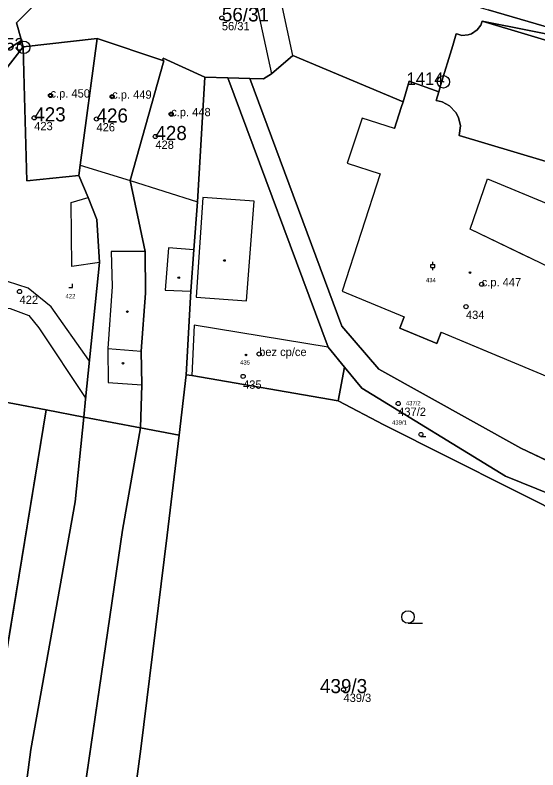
# Model space of a CAD drawing. Extents: x -878211 to -870363, y -1058464 to -1052522.
# Drawn here: x -874397.8 to -874334.8, y -1056320.4 to -1056229.4 of the extents above; entities that cross this region are included whole.
import ezdxf

# ---------------------------------------------------------------- set-up
doc = ezdxf.new("R2010")
doc.units = 0
for name, color, linetype in [('Vrstva 1', 7, 'Continuous'), ('Vrstva 13', 7, 'Continuous'), ('Vrstva 2', 7, 'Continuous'), ('Vrstva 3', 7, 'Continuous'), ('Vrstva 4', 7, 'Continuous'), ('Vrstva 5', 7, 'Continuous'), ('Vrstva 50', 7, 'Continuous'), ('Vrstva 51', 7, 'Continuous'), ('Vrstva 52', 7, 'Continuous'), ('Vrstva 8', 7, 'Continuous')]:
    doc.layers.add(name, color=color, linetype=linetype)

msp = doc.modelspace()

# ---------------------------------------------------------------- linework, layer by layer
at = {"layer": 'Vrstva 1'}
for p, q in [((-874397.04, -1056232.47), (-874397.62, -1056230.36)), ((-874323.86, -1056233.66), (-874341.49, -1056230.14)), ((-874396.82, -1056233.26), (-874397.04, -1056232.47)), ((-874387.93, -1056232.25), (-874396.82, -1056233.26)), ((-874379.99, -1056234.9), (-874387.93, -1056232.25)), ((-874372.15, -1056236.98), (-874374.91, -1056236.89)), ((-874369.51, -1056237.07), (-874372.15, -1056236.98)), ((-874360.03, -1056269.44), (-874372.15, -1056236.98)), ((-874367.83, -1056237.12), (-874369.51, -1056237.07)), ((-874346.3, -1056239.89), (-874345.4, -1056240.37)), ((-874344.32, -1056241.77), (-874344.1, -1056242.76)), ((-874358.07, -1056271.85), (-874360.03, -1056269.44)), ((-874358.86, -1056275.91), (-874358.07, -1056271.85)), ((-874378.04, -1056280.05), (-874377.18, -1056272.78)), ((-874382.69, -1056279.17), (-874382.54, -1056274)), ((-874401.74, -1056275.56), (-874394.05, -1056277.02)), ((-874389.52, -1056277.88), (-874389.3, -1056275.73)), ((-874394.05, -1056277.02), (-874408.81, -1056366.88)), ((-874394.05, -1056277.02), (-874389.52, -1056277.88)), ((-874390.55, -1056288.09), (-874389.52, -1056277.88)), ((-874389.52, -1056277.88), (-874382.69, -1056279.17)), ((-874384.87, -1056291.52), (-874382.69, -1056279.17)), ((-874382.69, -1056279.17), (-874378.04, -1056280.05)), ((-874379.48, -1056292.14), (-874378.04, -1056280.05)), ((-874336.8, -1056281.65), (-874327.88, -1056285.85)), ((-874396.34, -1056370.15), (-874384.87, -1056291.52))]:
    msp.add_line(p, q, dxfattribs=at)
for points in [[(-874381.63, -1056222.09), (-874375.91, -1056222.24), (-874372.52, -1056221.85), (-874370.64, -1056221.63), (-874366.12, -1056221.55), (-874362.98, -1056222.19), (-874358.07, -1056223.68), (-874350.94, -1056225.82), (-874344.13, -1056227.82), (-874340.76, -1056228.8), (-874333.99, -1056230.76), (-874323.86, -1056233.66)], [(-874397.62, -1056230.36), (-874391.85, -1056224.49), (-874386.23, -1056223.17), (-874381.63, -1056222.09)], [(-874341.49, -1056230.14), (-874341.64, -1056230.65), (-874342.08, -1056231.2), (-874342.76, -1056231.68), (-874343.17, -1056231.81), (-874343.92, -1056231.86), (-874344.4, -1056231.72), (-874344.61, -1056231.66), (-874345.03, -1056233.1), (-874346.48, -1056237.9), (-874346.72, -1056238.67)], [(-874313.12, -1056238.63), (-874341.49, -1056230.14)], [(-874397.04, -1056232.47), (-874401.38, -1056235.21), (-874408.34, -1056241.77)], [(-874387.93, -1056232.25), (-874389.98, -1056247.52), (-874390.11, -1056248.75)], [(-874401.74, -1056275.56), (-874404.75, -1056243.4), (-874396.82, -1056233.26)], [(-874390.11, -1056248.75), (-874396.41, -1056249.4), (-874396.7, -1056237.81), (-874396.82, -1056233.26)], [(-874346.72, -1056238.67), (-874350.27, -1056237.4), (-874351.01, -1056239.87), (-874364.33, -1056234.3), (-874366.87, -1056236.52), (-874367.83, -1056237.12)], [(-874382.54, -1056274), (-874382.6, -1056269.93), (-874382.09, -1056262.93), (-874382.14, -1056257.92), (-874383.94, -1056249.37), (-874379.87, -1056234.94), (-874379.99, -1056234.9)], [(-874374.91, -1056236.89), (-874379.97, -1056234.63), (-874379.99, -1056234.9)], [(-874377.18, -1056272.78), (-874376.63, -1056262.69), (-874376.24, -1056257.71), (-874375.79, -1056251.93), (-874374.91, -1056236.89)], [(-874369.51, -1056237.07), (-874358.4, -1056266.93), (-874353.92, -1056272.1), (-874336.8, -1056281.65)], [(-874346.72, -1056238.67), (-874347.04, -1056239.72), (-874346.3, -1056239.89)], [(-874345.4, -1056240.37), (-874344.64, -1056241.16), (-874344.32, -1056241.77)], [(-874344.1, -1056242.76), (-874344.24, -1056243.93), (-874320.55, -1056251.02), (-874320.9, -1056252.16), (-874308.78, -1056255.79)], [(-874389.3, -1056275.73), (-874387.64, -1056259.25), (-874387.97, -1056254.06), (-874388.99, -1056251.4), (-874390.11, -1056248.75)], [(-874358.07, -1056271.85), (-874356, -1056274.4), (-874338.65, -1056284.99), (-874314.1, -1056294.95)], [(-874377.18, -1056272.78), (-874376.49, -1056272.86), (-874358.86, -1056275.91)], [(-874358.86, -1056275.91), (-874353.34, -1056278.8), (-874330.12, -1056290.48), (-874327.72, -1056291.84)], [(-874402.03, -1056368.61), (-874398.91, -1056340.89), (-874395.91, -1056317.97), (-874390.55, -1056288.09)], [(-874382.15, -1056359.62), (-874388.04, -1056358.4), (-874382.65, -1056317.89), (-874379.48, -1056292.14)]]:
    msp.add_lwpolyline(points, dxfattribs=at)
at = {"layer": 'Vrstva 13'}
for points in [[(-874366.87, -1056236.52), (-874364.33, -1056234.3), (-874366.93, -1056222.11), (-874369.86, -1056222.77)], [(-874398.41, -1056264.78), (-874396.17, -1056265.62), (-874394.96, -1056267.12), (-874389.29, -1056275.65), (-874388.84, -1056271.15), (-874388.92, -1056271.04), (-874393.47, -1056264.59), (-874396.23, -1056262.35), (-874398.71, -1056261.55), (-874400.63, -1056261.7), (-874403.02, -1056261.89), (-874402.75, -1056264.73), (-874400.19, -1056264.76)]]:
    msp.add_lwpolyline(points, close=True, dxfattribs=at)
at = {"layer": 'Vrstva 3'}
for p, q in [((-874347.41744, -1056259.50755), (-874347.41744, -1056259.17357)), ((-874347.66801, -1056259.50755), (-874347.16688, -1056259.50755)), ((-874347.66801, -1056259.84153), (-874347.66801, -1056259.50755)), ((-874347.66801, -1056259.84153), (-874347.16688, -1056259.84153)), ((-874347.41744, -1056260.17451), (-874347.41744, -1056259.84153)), ((-874347.16688, -1056259.84153), (-874347.16688, -1056259.50755)), ((-874390.90446, -1056262.25059), (-874390.90446, -1056261.82416)), ((-874391.33131, -1056262.25059), (-874390.90446, -1056262.25059)), ((-874348.85396, -1056280.22241), (-874348.28819, -1056280.22241)), ((-874350.413, -1056302.73), (-874348.663, -1056302.73))]:
    msp.add_line(p, q, dxfattribs=at)
for centre, radius in [((-874348.85391, -1056279.97988), 0.24247), ((-874350.41286, -1056301.97981), 0.75)]:
    msp.add_circle(centre, radius, dxfattribs=at)
at = {"layer": 'Vrstva 4'}
for p, q in [((-874351.23, -1056240.58), (-874351.01, -1056239.87)), ((-874352.04, -1056243.09), (-874351.23, -1056240.58)), ((-874355.96, -1056241.83), (-874357.74, -1056247.27)), ((-874352.04, -1056243.09), (-874355.96, -1056241.83)), ((-874357.74, -1056247.27), (-874353.79, -1056248.54)), ((-874389.98, -1056247.52), (-874383.94, -1056249.37)), ((-874353.79, -1056248.54), (-874358.35, -1056262.69)), ((-874342.93, -1056255.22), (-874340.83, -1056249.18)), ((-874340.83, -1056249.18), (-874326.69, -1056255.04)), ((-874383.94, -1056249.37), (-874375.79, -1056251.93)), ((-874391.03, -1056252), (-874388.99, -1056251.4)), ((-874375.18, -1056251.41), (-874375.96, -1056263.42)), ((-874368.99, -1056251.84), (-874375.18, -1056251.41)), ((-874369.91, -1056263.85), (-874368.99, -1056251.84)), ((-874390.95, -1056259.71), (-874391.03, -1056252)), ((-874335.83428, -1056258.63194), (-874342.93, -1056255.22)), ((-874382.14, -1056257.92), (-874386.24, -1056257.93)), ((-874386.24, -1056257.93), (-874386.11, -1056262.15)), ((-874379.31, -1056257.46), (-874379.72, -1056262.6)), ((-874376.24, -1056257.71), (-874379.31, -1056257.46)), ((-874387.64, -1056259.25), (-874390.95, -1056259.71)), ((-874386.11, -1056262.15), (-874386.61, -1056269.6)), ((-874379.72, -1056262.6), (-874376.63, -1056262.69)), ((-874358.35, -1056262.69), (-874350.87, -1056265.81)), ((-874375.96, -1056263.42), (-874369.91, -1056263.85)), ((-874351.41, -1056267.18), (-874350.87, -1056265.81)), ((-874376.21, -1056266.81), (-874376.49, -1056272.86)), ((-874360.03, -1056269.44), (-874376.21, -1056266.81)), ((-874346.95, -1056269), (-874351.41, -1056267.18)), ((-874346.43, -1056267.66), (-874346.95, -1056269)), ((-874346.43, -1056267.66), (-874339.21256, -1056270.67391)), ((-874386.61, -1056269.6), (-874382.6, -1056269.93)), ((-874386.61, -1056269.6), (-874386.59, -1056273.7)), ((-874386.59, -1056273.7), (-874382.54, -1056274))]:
    msp.add_line(p, q, dxfattribs=at)
at = {"layer": 'Vrstva 5'}
for centre, radius in [((-874393.5468, -1056239.10916), 0.175), ((-874386.1068, -1056239.24916), 0.175), ((-874378.9868, -1056241.35916), 0.175), ((-874372.55744, -1056259.00447), 0.09767), ((-874378.0688, -1056261.0822), 0.09767), ((-874342.95214, -1056260.45708), 0.09767), ((-874384.26159, -1056265.16724), 0.09767), ((-874369.96186, -1056270.39892), 0.09767), ((-874384.80262, -1056271.39065), 0.09767)]:
    msp.add_circle(centre, radius, dxfattribs=at)
at = {"layer": 'Vrstva 50'}
for centre in [(-874372.87, -1056229.75994), (-874393.54, -1056239.10994), (-874386.1, -1056239.24994), (-874395.5, -1056241.80994), (-874387.99, -1056241.94994), (-874378.98, -1056241.35994), (-874380.89, -1056244.05994), (-874341.53, -1056261.86994), (-874397.27, -1056262.74994), (-874343.43, -1056264.56994), (-874368.37, -1056270.27994), (-874370.31, -1056272.97994), (-874351.6, -1056276.24994), (-874358.2, -1056310.73994)]:
    msp.add_circle(centre, 0.25, dxfattribs=at)
at = {"layer": 'Vrstva 51'}
for points in [[(-874398.31, -1056207.12), (-874392.88, -1056216.29), (-874391.91, -1056217.21), (-874385.55, -1056220.23), (-874381.63, -1056222.09), (-874375.91, -1056222.24), (-874372.52, -1056221.85), (-874370.64, -1056221.63), (-874366.12, -1056221.55), (-874362.98, -1056222.19), (-874358.07, -1056223.68), (-874350.94, -1056225.82), (-874344.13, -1056227.82), (-874340.76, -1056228.8), (-874333.99, -1056230.76), (-874323.86, -1056233.66), (-874303.18, -1056237.27), (-874296.81, -1056237.55), (-874249.99, -1056236.64), (-874241.98, -1056236.58), (-874235.99, -1056236.77), (-874231.49, -1056237.12), (-874216.94, -1056238.48)], [(-874401.38, -1056235.21), (-874397.04, -1056232.47), (-874397.62, -1056230.36), (-874391.85, -1056224.49), (-874386.23, -1056223.17), (-874381.63, -1056222.09), (-874385.55, -1056220.23), (-874391.91, -1056217.21), (-874391.91, -1056218.64), (-874395.02, -1056221.86), (-874397.09, -1056224.01), (-874398.87, -1056225.86)], [(-874391.85, -1056224.49), (-874397.62, -1056230.36), (-874397.04, -1056232.47), (-874396.82, -1056233.26), (-874387.93, -1056232.25), (-874379.99, -1056234.9), (-874379.97, -1056234.63), (-874374.91, -1056236.89), (-874372.15, -1056236.98), (-874369.51, -1056237.07), (-874367.83, -1056237.12), (-874366.87, -1056236.52), (-874364.33, -1056234.3), (-874351.01, -1056239.87), (-874350.27, -1056237.4), (-874346.72, -1056238.67), (-874346.48, -1056237.9), (-874345.03, -1056233.1), (-874344.61, -1056231.66), (-874344.4, -1056231.72), (-874343.92, -1056231.86), (-874343.17, -1056231.81), (-874342.76, -1056231.68), (-874342.08, -1056231.2), (-874341.64, -1056230.65), (-874341.49, -1056230.14), (-874323.86, -1056233.66)], [(-874333.99, -1056230.76), (-874340.76, -1056228.8)], [(-874313.12, -1056238.63), (-874341.49, -1056230.14), (-874341.64, -1056230.65), (-874342.08, -1056231.2), (-874342.76, -1056231.68), (-874343.17, -1056231.81), (-874343.92, -1056231.86), (-874344.4, -1056231.72), (-874344.61, -1056231.66), (-874345.03, -1056233.1), (-874346.48, -1056237.9), (-874346.72, -1056238.67), (-874347.04, -1056239.72), (-874346.3, -1056239.89), (-874345.4, -1056240.37), (-874344.64, -1056241.16), (-874344.32, -1056241.77), (-874344.1, -1056242.76), (-874344.24, -1056243.93), (-874320.55, -1056251.02)], [(-874323.86, -1056233.66), (-874341.49, -1056230.14), (-874313.12, -1056238.63)], [(-874404.75, -1056243.4), (-874396.82, -1056233.26), (-874397.04, -1056232.47), (-874401.38, -1056235.21)], [(-874320.55, -1056251.02), (-874344.24, -1056243.93), (-874344.1, -1056242.76), (-874344.32, -1056241.77), (-874344.64, -1056241.16), (-874345.4, -1056240.37), (-874346.3, -1056239.89), (-874347.04, -1056239.72), (-874346.72, -1056238.67), (-874350.27, -1056237.4), (-874351.01, -1056239.87), (-874364.33, -1056234.3), (-874366.87, -1056236.52), (-874367.83, -1056237.12), (-874369.51, -1056237.07), (-874358.4, -1056266.93), (-874353.92, -1056272.1), (-874336.8, -1056281.65), (-874327.88, -1056285.85)], [(-874330.12, -1056290.48), (-874353.34, -1056278.8), (-874358.86, -1056275.91), (-874376.49, -1056272.86), (-874377.18, -1056272.78), (-874378.04, -1056280.05), (-874379.48, -1056292.14), (-874382.65, -1056317.89), (-874388.04, -1056358.4)]]:
    msp.add_lwpolyline(points, dxfattribs=at)
for points in [[(-874396.82, -1056233.26), (-874396.7, -1056237.81), (-874396.41, -1056249.4), (-874390.11, -1056248.75), (-874389.98, -1056247.52), (-874387.93, -1056232.25)], [(-874382.6, -1056269.93), (-874382.09, -1056262.93), (-874382.14, -1056257.92), (-874383.94, -1056249.37), (-874379.87, -1056234.94), (-874379.99, -1056234.9), (-874387.93, -1056232.25), (-874389.98, -1056247.52), (-874390.11, -1056248.75), (-874388.99, -1056251.4), (-874387.97, -1056254.06), (-874387.64, -1056259.25), (-874389.3, -1056275.73), (-874389.52, -1056277.88), (-874382.69, -1056279.17), (-874382.54, -1056274)], [(-874401.74, -1056275.56), (-874394.05, -1056277.02), (-874389.52, -1056277.88), (-874389.3, -1056275.73), (-874387.64, -1056259.25), (-874387.97, -1056254.06), (-874388.99, -1056251.4), (-874390.11, -1056248.75), (-874396.41, -1056249.4), (-874396.7, -1056237.81), (-874396.82, -1056233.26), (-874404.75, -1056243.4)], [(-874376.24, -1056257.71), (-874375.79, -1056251.93), (-874374.91, -1056236.89), (-874379.97, -1056234.63), (-874379.99, -1056234.9), (-874379.87, -1056234.94), (-874383.94, -1056249.37), (-874382.14, -1056257.92), (-874382.09, -1056262.93), (-874382.6, -1056269.93), (-874382.54, -1056274), (-874382.69, -1056279.17), (-874378.04, -1056280.05), (-874377.18, -1056272.78), (-874376.63, -1056262.69)], [(-874358.86, -1056275.91), (-874358.07, -1056271.85), (-874360.03, -1056269.44), (-874372.15, -1056236.98), (-874374.91, -1056236.89), (-874375.79, -1056251.93), (-874376.24, -1056257.71), (-874376.63, -1056262.69), (-874377.18, -1056272.78), (-874376.49, -1056272.86)], [(-874369.51, -1056237.07), (-874372.15, -1056236.98), (-874360.03, -1056269.44), (-874358.07, -1056271.85), (-874356, -1056274.4), (-874338.65, -1056284.99), (-874314.1, -1056294.95), (-874308.34, -1056297.31), (-874304.02, -1056298.1), (-874289.1, -1056297.26), (-874306.56, -1056294.46), (-874327.88, -1056285.85), (-874336.8, -1056281.65), (-874353.92, -1056272.1), (-874358.4, -1056266.93)], [(-874327.72, -1056291.84), (-874314.1, -1056298.27), (-874313.72, -1056296.01), (-874314.1, -1056294.95), (-874338.65, -1056284.99), (-874356, -1056274.4), (-874358.07, -1056271.85), (-874358.86, -1056275.91), (-874353.34, -1056278.8), (-874330.12, -1056290.48)], [(-874408.81, -1056366.88), (-874394.05, -1056277.02), (-874401.74, -1056275.56), (-874403.83, -1056275.64), (-874403.83, -1056277.39), (-874403.02, -1056283.55), (-874406.67, -1056284.12), (-874410.17, -1056284.66), (-874413.67, -1056285.21), (-874416.82, -1056285.7), (-874417.27, -1056285.77), (-874419.76, -1056303.99), (-874420.48, -1056308.81), (-874422.58, -1056318.54), (-874433.58, -1056360.58)], [(-874402.03, -1056368.61), (-874398.91, -1056340.89), (-874395.91, -1056317.97), (-874390.55, -1056288.09), (-874389.52, -1056277.88), (-874394.05, -1056277.02), (-874408.81, -1056366.88)], [(-874396.34, -1056370.15), (-874384.87, -1056291.52), (-874382.69, -1056279.17), (-874389.52, -1056277.88), (-874390.55, -1056288.09), (-874395.91, -1056317.97), (-874398.91, -1056340.89), (-874402.03, -1056368.61)], [(-874388.61, -1056371.61), (-874387.19, -1056369.44), (-874382.15, -1056359.62), (-874388.04, -1056358.4), (-874382.65, -1056317.89), (-874379.48, -1056292.14), (-874378.04, -1056280.05), (-874382.69, -1056279.17), (-874384.87, -1056291.52), (-874396.34, -1056370.15)]]:
    msp.add_lwpolyline(points, close=True, dxfattribs=at)
at = {"layer": 'Vrstva 52'}
for points in [[(-874313.12, -1056238.63), (-874341.49, -1056230.14), (-874341.64, -1056230.65), (-874342.08, -1056231.2), (-874342.76, -1056231.68), (-874343.17, -1056231.81), (-874343.92, -1056231.86), (-874344.4, -1056231.72), (-874344.61, -1056231.66), (-874345.03, -1056233.1), (-874346.48, -1056237.9), (-874346.72, -1056238.67), (-874347.04, -1056239.72), (-874346.3, -1056239.89), (-874345.4, -1056240.37), (-874344.64, -1056241.16), (-874344.32, -1056241.77), (-874344.1, -1056242.76), (-874344.24, -1056243.93), (-874320.55, -1056251.02)], [(-874320.55, -1056251.02), (-874344.24, -1056243.93), (-874344.1, -1056242.76), (-874344.32, -1056241.77), (-874344.64, -1056241.16), (-874345.4, -1056240.37), (-874346.3, -1056239.89), (-874347.04, -1056239.72), (-874346.72, -1056238.67), (-874350.27, -1056237.4), (-874351.01, -1056239.87), (-874351.23, -1056240.58), (-874352.04, -1056243.09), (-874355.96, -1056241.83), (-874357.74, -1056247.27), (-874353.79, -1056248.54), (-874358.35, -1056262.69), (-874350.87, -1056265.81), (-874351.41, -1056267.18), (-874346.95, -1056269), (-874346.43, -1056267.66), (-874326.53, -1056275.97)]]:
    msp.add_lwpolyline(points, dxfattribs=at)
for points in [[(-874387.93, -1056232.25), (-874396.82, -1056233.26), (-874396.7, -1056237.81), (-874396.41, -1056249.4), (-874390.11, -1056248.75), (-874389.98, -1056247.52)], [(-874387.93, -1056232.25), (-874389.98, -1056247.52), (-874383.94, -1056249.37), (-874379.87, -1056234.94), (-874379.99, -1056234.9)], [(-874379.87, -1056234.94), (-874383.94, -1056249.37), (-874375.79, -1056251.93), (-874374.91, -1056236.89), (-874379.97, -1056234.63), (-874379.99, -1056234.9)], [(-874330.14, -1056261.37), (-874342.93, -1056255.22), (-874340.83, -1056249.18), (-874326.69, -1056255.04)], [(-874376.21, -1056266.81), (-874376.49, -1056272.86), (-874358.86, -1056275.91), (-874358.07, -1056271.85), (-874360.03, -1056269.44)]]:
    msp.add_lwpolyline(points, close=True, dxfattribs=at)
at = {"layer": 'Vrstva 8'}
for centre, radius in [((-874396.77, -1056233.30982), 0.75), ((-874396.77, -1056233.30982), 0.03), ((-874346.15, -1056237.45982), 0.75), ((-874346.15, -1056237.45982), 0.03)]:
    msp.add_circle(centre, radius, dxfattribs=at)

# ---------------------------------------------------------------- texts
at = {"layer": 'Vrstva 2'}
for s, height, p in [('56/31', 1.699998, (-874372.87, -1056230.185)), ('423', 1.699998, (-874395.5, -1056242.235)), ('426', 1.699998, (-874387.99, -1056242.375)), ('428', 1.699998, (-874380.89, -1056244.485)), ('434', 0.516561, (-874348.25108, -1056261.61907)), ('422', 0.516561, (-874391.7214, -1056263.56849)), ('435', 0.516561, (-874370.66526, -1056271.55062)), ('437/2', 0.516561, (-874350.68182, -1056276.463)), ('439/1', 0.516561, (-874352.3474, -1056278.79722)), ('439/3', 1.699998, (-874361.036, -1056311.165))]:
    msp.add_text(s, height=height, dxfattribs=at).set_placement(p)
at = {"layer": 'Vrstva 50'}
for s, p in [('56/31', (-874372.87, -1056231.249)), ('c.p. 450', (-874393.54, -1056239.36)), ('c.p. 449', (-874386.1, -1056239.5)), ('c.p. 448', (-874378.98, -1056241.61)), ('423', (-874395.5, -1056243.299)), ('426', (-874387.99, -1056243.439)), ('428', (-874380.89, -1056245.549)), ('c.p. 447', (-874341.53, -1056262.12)), ('422', (-874397.27, -1056264.239)), ('434', (-874343.43, -1056266.059)), ('bez cp/ce', (-874368.37, -1056270.53)), ('435', (-874370.31, -1056274.469)), ('437/2', (-874351.6, -1056277.739)), ('439/3', (-874358.2, -1056312.229))]:
    msp.add_text(s, height=0.999996, dxfattribs=at).set_placement(p)
at = {"layer": 'Vrstva 8'}
for s, p in [('1253', (-874401.219, -1056233.685)), ('1414', (-874350.599, -1056237.835))]:
    msp.add_text(s, height=1.5, dxfattribs=at).set_placement(p)

doc.saveas('drawing.dxf')
